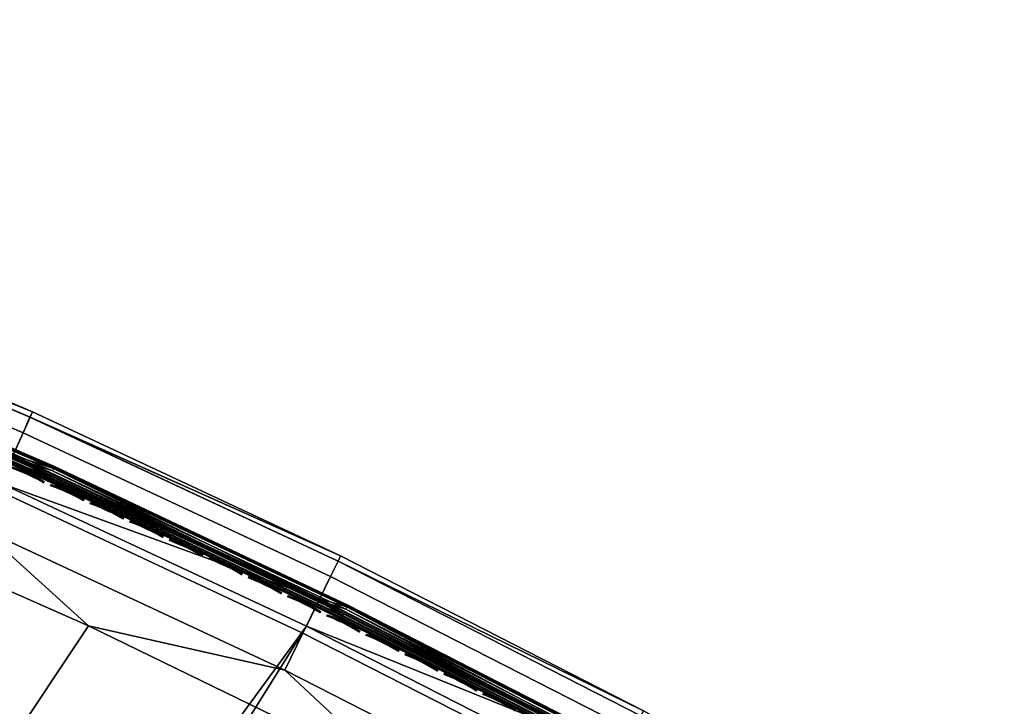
# Model space of a CAD drawing. Header units: inches. Extents: x 0 to 54.6, y -45.5 to 0.
# Tile 432 of 439: x 25.6 to 31.9, y -7.4 to -3. Entities that reach past the tile are written whole.
import ezdxf

# ---------------------------------------------------------------- set-up
doc = ezdxf.new("R2010")
doc.units = ezdxf.units.IN
doc.header["$LTSCALE"] = 0.03937
doc.header["$MEASUREMENT"] = 0
for name, color, linetype in [('A-FURN-3-ST', 151, 'Continuous'), ('A-FURN-3-ST-SEAM', 250, 'Continuous'), ('A-FURN-3-STITCH', 15, 'Continuous')]:
    doc.layers.add(name, color=color, linetype=linetype)

msp = doc.modelspace()

# ---------------------------------------------------------------- meshes
at = {"layer": 'A-FURN-3-ST'}
mesh = msp.add_polyface(dxfattribs=at)
corners = [(15.5373, -25.653, 18), (29.9847, -8.8472, 18), (28.0254, -7.8078, 18), (13.913, -25.018, 18), (26.0302, -6.8392, 18), (24.0016, -5.9427, 18), (12.2629, -24.4536, 18), (21.9422, -5.1195, 18), (10.5899, -23.9608, 18), (19.8546, -4.3706, 18), (8.8973, -23.5406, 18), (17.7415, -3.697, 18), (25.6703, -5.4671, 5.5), (23.648, -4.6478, 5.3087), (23.6623, -4.6125, 5.5), (21.6129, -3.8638, 5.3087), (21.6259, -3.828, 5.5), (25.5446, -5.749, 5.0381), (23.4747, -5.076, 5), (23.5465, -4.8987, 5.0381), (23.6074, -4.7483, 5.1464), (25.6107, -5.6009, 5.1464), (25.6548, -5.5019, 5.3087), (21.4545, -4.2978, 5), (21.5202, -4.118, 5.0381), (21.5758, -3.9656, 5.1464), (19.4086, -3.5899, 5), (19.468, -3.408, 5.0381), (23.6623, -4.6125, 16.9), (21.6259, -3.828, 16.9), (25.3381, -6.2116, 17.9625), (23.356, -5.3681, 17.9625), (21.346, -4.5938, 17.9625), (19.3104, -3.8895, 17.9625), (25.655, -5.5013, 17.1847), (23.6482, -4.6473, 17.1847), (23.6069, -4.7491, 17.45), (25.6102, -5.6017, 17.45), (23.5413, -4.9111, 17.6778), (25.539, -5.7613, 17.6778), (23.4557, -5.1223, 17.8526), (25.4462, -5.9693, 17.8526), (25.6703, -5.4671, 16.9), (21.613, -3.8632, 17.1847), (21.5753, -3.9664, 17.45), (21.5153, -4.1306, 17.6778), (21.4371, -4.3446, 17.8526), (19.4635, -3.4208, 17.6778), (19.3927, -3.6374, 17.8526), (29.3567, -7.8236, 5), (15.3077, -26.2074, 5), (27.4282, -6.84, 5), (13.7078, -25.5818, 5), (25.4667, -5.9238, 5), (12.0824, -25.0258, 5), (10.4346, -24.5404, 5), (8.7674, -24.1264, 5), (17.3395, -2.9534, 5)]
mesh.append_faces([[corners[k] for k in face] for face in [(0, 1, 2), (3, 2, 4), (3, 4, 5), (6, 5, 7), (8, 7, 9), (10, 9, 11), (12, 13, 14), (14, 13, 15), (14, 15, 16), (17, 18, 19), (17, 19, 20, 21), (21, 20, 13, 22), (18, 23, 19), (19, 23, 24), (19, 24, 25, 20), (20, 25, 15, 13), (23, 26, 24), (24, 26, 27), (28, 12, 14), (28, 14, 29), (29, 14, 16), (5, 30, 31), (5, 31, 7), (7, 31, 32), (7, 32, 9), (9, 32, 33), (9, 33, 11), (34, 35, 36, 37), (37, 36, 38, 39), (39, 38, 40, 41), (41, 40, 31, 30), (42, 28, 35), (35, 28, 43), (35, 43, 44, 36), (36, 44, 45, 38), (38, 45, 46, 40), (40, 46, 32, 31), (28, 29, 43), (45, 47, 48, 46), (46, 48, 33, 32), (49, 50, 51), (51, 52, 53), (53, 54, 18), (18, 54, 23), (23, 55, 26), (26, 56, 57)]])
mesh = msp.add_polyface(dxfattribs=at)
corners = [(29.5227, -7.5115, 5.1464), (31.4268, -8.5672, 5.1464), (31.3457, -8.7077, 5.0381), (29.4465, -7.6547, 5.0381), (29.3567, -7.8236, 5), (27.4282, -6.84, 5), (27.5121, -6.668, 5.0381), (27.5832, -6.5223, 5.1464), (27.6308, -6.4249, 5.3087), (29.5736, -7.4158, 5.3087), (29.5915, -7.3822, 5.5), (27.6475, -6.3907, 5.5), (25.6548, -5.5019, 5.3087), (25.6703, -5.4671, 5.5), (23.648, -4.6478, 5.3087), (25.4667, -5.9238, 5), (25.5446, -5.749, 5.0381), (25.6107, -5.6009, 5.1464), (23.4747, -5.076, 5), (31.5, -8.4404, 5.5), (29.5915, -7.3822, 16.9), (27.6475, -6.3907, 16.9), (25.6703, -5.4671, 16.9), (23.6623, -4.6125, 16.9), (29.9847, -8.8472, 18), (31.0924, -9.1465, 17.9625), (29.2085, -8.1019, 17.9625), (28.0254, -7.8078, 18), (27.2897, -7.1232, 17.9625), (26.0302, -6.8392, 18), (25.3381, -6.2116, 17.9625), (24.0016, -5.9427, 18), (31.4263, -8.568, 17.45), (29.5223, -7.5123, 17.45), (29.4402, -7.6666, 17.6778), (31.3389, -8.7194, 17.6778), (29.3331, -7.8677, 17.8526), (31.225, -8.9167, 17.8526), (31.5, -8.4404, 16.9), (29.5739, -7.4152, 17.1847), (27.631, -6.4243, 17.1847), (27.5828, -6.5231, 17.45), (27.5061, -6.6802, 17.6778), (27.4061, -6.8849, 17.8526), (25.655, -5.5013, 17.1847), (25.6102, -5.6017, 17.45), (25.539, -5.7613, 17.6778), (25.4462, -5.9693, 17.8526), (23.6482, -4.6473, 17.1847)]
mesh.append_faces([[corners[k] for k in face] for face in [(0, 1, 2, 3), (3, 2, 4), (4, 5, 3), (3, 5, 6), (3, 6, 7, 0), (0, 7, 8, 9), (9, 8, 10), (10, 8, 11), (11, 8, 12), (11, 12, 13), (13, 12, 14), (5, 15, 6), (6, 15, 16), (6, 16, 17, 7), (7, 17, 12, 8), (15, 18, 16), (10, 19, 9), (20, 19, 10), (20, 10, 21), (21, 10, 11), (21, 11, 22), (22, 11, 13), (22, 13, 23), (24, 25, 26), (24, 26, 27), (27, 26, 28), (27, 28, 29), (29, 28, 30), (29, 30, 31), (32, 33, 34, 35), (35, 34, 36, 37), (37, 36, 26, 25), (38, 20, 39), (39, 20, 40), (39, 40, 41, 33), (33, 41, 42, 34), (34, 42, 43, 36), (36, 43, 28, 26), (20, 21, 40), (40, 21, 44), (40, 44, 45, 41), (41, 45, 46, 42), (42, 46, 47, 43), (43, 47, 30, 28), (21, 22, 44), (44, 22, 48)]])
mesh = msp.add_polyface(dxfattribs=at)
corners = [(21.3938, -29.3797, 5), (21.2911, -29.5411, 5.0381), (19.925, -28.4889, 5), (19.8293, -28.6546, 5.0381), (18.4192, -27.6622, 5), (18.3307, -27.8319, 5.0381), (16.8791, -26.9013, 5), (16.798, -27.0746, 5.0381), (17.3327, -27.6729, 5.5), (16.6834, -27.3197, 5.3087), (18.2056, -28.0719, 5.3087), (18.9036, -28.4881, 5.5), (19.694, -28.8889, 5.3087), (20.4364, -29.373, 5.5), (19.7482, -28.7951, 5.1464), (18.2557, -27.9758, 5.1464), (16.7293, -27.2215, 5.1464), (21.204, -29.6779, 5.1464), (20.4364, -29.373, 16.9), (18.9036, -28.4881, 16.9), (17.3327, -27.6729, 16.9), (21.5633, -29.1138, 17.9625), (23.167, -29.8414, 18), (21.7162, -28.8736, 18), (20.0826, -28.2158, 17.9625), (20.225, -27.9693, 18), (18.5646, -27.3825, 17.9625), (18.6962, -27.13, 18), (17.0121, -26.6154, 17.9625), (17.1327, -26.3575, 18), (16.8997, -26.8557, 17.8526), (18.442, -27.6178, 17.8526), (19.95, -28.4456, 17.8526), (21.4209, -29.3376, 17.8526), (16.8032, -27.0621, 17.6778), (18.3367, -27.8198, 17.6778), (19.8361, -28.6429, 17.6778), (21.2986, -29.5298, 17.6778), (16.6826, -27.32, 17.1847), (18.2051, -28.0722, 17.1847), (18.2559, -27.9748, 17.45), (16.7292, -27.2204, 17.45), (19.6937, -28.8894, 17.1847), (19.7487, -28.7943, 17.45), (21.2048, -29.6773, 17.45), (31.9054, -9.9561, 18), (29.9847, -8.8472, 18), (15.5373, -25.653, 18), (28.0254, -7.8078, 18), (13.913, -25.018, 18), (31.25, -8.8734, 5), (15.3077, -26.2074, 5), (27.4282, -6.84, 5), (13.7078, -25.5818, 5), (25.4667, -5.9238, 5), (12.0824, -25.0258, 5)]
mesh.append_faces([[corners[k] for k in face] for face in [(0, 1, 2), (2, 1, 3), (2, 3, 4), (4, 3, 5), (4, 5, 6), (6, 5, 7), (8, 9, 10), (8, 10, 11), (11, 10, 12), (11, 12, 13), (14, 12, 10, 15), (15, 10, 9, 16), (1, 17, 14, 3), (3, 14, 15, 5), (5, 15, 16, 7), (13, 18, 11), (11, 18, 19), (11, 19, 8), (8, 19, 20), (21, 22, 23), (21, 23, 24), (24, 23, 25), (24, 25, 26), (26, 25, 27), (26, 27, 28), (28, 27, 29), (28, 30, 31, 26), (26, 31, 32, 24), (24, 32, 33, 21), (30, 34, 35, 31), (31, 35, 36, 32), (32, 36, 37, 33), (38, 20, 39), (38, 39, 40, 41), (41, 40, 35, 34), (20, 19, 39), (39, 19, 42), (39, 42, 43, 40), (40, 43, 36, 35), (19, 18, 42), (43, 44, 37, 36), (27, 45, 29), (29, 46, 47), (47, 48, 49), (50, 6, 51), (52, 51, 53), (54, 53, 55)]])
at = {"layer": 'A-FURN-3-ST-SEAM'}
mesh = msp.add_polyface(dxfattribs=at)
corners = [(25.7808, -5.8856, 17.7208), (27.5081, -6.6766, 17.7271), (25.541, -5.7577, 17.7271), (23.8759, -5.0634, 17.7208), (23.5433, -4.9075, 17.7271), (21.949, -4.3063, 17.7208), (21.5174, -4.127, 17.7271), (20.0035, -3.6151, 17.7208), (19.9989, -3.629, 17.7078), (21.9439, -4.32, 17.7078), (23.8703, -5.077, 17.7078), (25.7748, -5.899, 17.7078), (19.9962, -3.6371, 17.6902), (21.941, -4.328, 17.6902), (23.8671, -5.0849, 17.6902), (25.7713, -5.9068, 17.6902), (27.6504, -6.7928, 17.6902), (27.6541, -6.7851, 17.7078), (21.5027, -4.1672, 17.6706), (23.5273, -4.9472, 17.6706), (25.5236, -5.7968, 17.6706), (27.4893, -6.7151, 17.6706), (25.7994, -5.8444, 17.7234), (23.8931, -5.0216, 17.7234), (21.9648, -4.264, 17.7234), (20.0179, -3.5723, 17.7234), (21.5219, -4.1144, 17.628), (20.0228, -3.5577, 17.6422), (21.9701, -4.2496, 17.6422), (23.5483, -4.8951, 17.628), (23.8988, -5.0074, 17.6422), (25.5465, -5.7455, 17.628), (25.8056, -5.8305, 17.6422), (27.514, -6.6646, 17.628), (25.8114, -5.8175, 17.6707), (23.9042, -4.9943, 17.6707), (21.975, -4.2363, 17.6707), (20.0272, -3.5442, 17.6707), (25.809, -5.8228, 17.702), (23.902, -4.9997, 17.702), (21.973, -4.2418, 17.702), (20.0254, -3.5498, 17.702), (25.7735, -5.902, 17.6522), (23.8691, -5.08, 17.6522), (21.9428, -4.3231, 17.6522), (19.9979, -3.6321, 17.6522), (20.0075, -3.6032, 17.6292), (21.9534, -4.2946, 17.6292), (23.8806, -5.0518, 17.6292), (25.7859, -5.8742, 17.6292), (27.6584, -6.7764, 17.6377), (27.6528, -6.7881, 17.6522), (25.7788, -5.8902, 17.6377), (23.874, -5.068, 17.6377), (21.9473, -4.311, 17.6377), (20.002, -3.6198, 17.6377)]
mesh.append_faces([[corners[k] for k in face] for face in [(0, 1, 2), (0, 2, 3), (3, 2, 4), (3, 4, 5), (5, 4, 6), (5, 6, 7), (7, 8, 9, 5), (5, 9, 10, 3), (3, 10, 11, 0), (8, 12, 13, 9), (9, 13, 14, 10), (10, 14, 15, 11), (11, 15, 16, 17), (12, 18, 13), (13, 18, 19), (13, 19, 14), (14, 19, 20), (14, 20, 15), (15, 20, 21), (1, 22, 2), (2, 22, 23), (2, 23, 4), (4, 23, 24), (4, 24, 6), (6, 24, 25), (26, 27, 28), (26, 28, 29), (29, 28, 30), (29, 30, 31), (31, 30, 32), (31, 32, 33), (34, 32, 30, 35), (35, 30, 28, 36), (36, 28, 27, 37), (38, 34, 35, 39), (39, 35, 36, 40), (40, 36, 37, 41), (22, 38, 39, 23), (23, 39, 40, 24), (24, 40, 41, 25), (42, 21, 20), (42, 20, 43), (43, 20, 19), (43, 19, 44), (44, 19, 18), (44, 18, 45), (46, 26, 47), (47, 26, 29), (47, 29, 48), (48, 29, 31), (48, 31, 49), (49, 31, 33), (50, 51, 42, 52), (52, 42, 43, 53), (53, 43, 44, 54), (54, 44, 45, 55), (49, 52, 53, 48), (48, 53, 54, 47), (47, 54, 55, 46)]])
mesh = msp.add_polyface(dxfattribs=at)
corners = [(29.4221, -7.7009, 17.6706), (31.3195, -8.753, 17.6706), (29.5011, -7.7417, 17.6902), (31.3201, -8.7521, 17.6902), (31.3243, -8.7447, 17.7078), (29.5051, -7.7342, 17.7078), (31.3317, -8.732, 17.7208), (29.5119, -7.7212, 17.7208), (31.3409, -8.7159, 17.7271), (29.4422, -7.6631, 17.7271), (27.6606, -6.7719, 17.7208), (27.5081, -6.6766, 17.7271), (25.7808, -5.8856, 17.7208), (25.7748, -5.899, 17.7078), (27.6541, -6.7851, 17.7078), (27.6504, -6.7928, 17.6902), (25.7713, -5.9068, 17.6902), (27.4893, -6.7151, 17.6706), (31.3507, -8.6991, 17.7259), (29.5332, -7.6814, 17.7234), (27.6805, -6.7314, 17.7234), (29.5443, -7.6605, 17.702), (27.6909, -6.7102, 17.702), (29.547, -7.6553, 17.6707), (27.6935, -6.7049, 17.6707), (29.5404, -7.6679, 17.6422), (27.6872, -6.7177, 17.6422), (29.4485, -7.6513, 17.628), (31.3568, -8.6884, 17.6344), (31.3476, -8.7044, 17.628), (31.3594, -8.6839, 17.7173), (31.3659, -8.6727, 17.7027), (31.369, -8.6672, 17.6842), (31.3684, -8.6683, 17.6648), (31.3641, -8.6757, 17.6473), (27.514, -6.6646, 17.628), (25.8056, -5.8305, 17.6422), (25.8114, -5.8175, 17.6707), (25.809, -5.8228, 17.702), (25.7994, -5.8444, 17.7234), (29.5178, -7.7102, 17.6292), (31.3379, -8.7212, 17.6292), (31.3292, -8.7363, 17.6377), (29.5096, -7.7257, 17.6377), (31.3227, -8.7475, 17.6522), (29.5036, -7.7371, 17.6522), (27.6528, -6.7881, 17.6522), (25.7735, -5.902, 17.6522), (25.7859, -5.8742, 17.6292), (27.6661, -6.7607, 17.6292), (27.6584, -6.7764, 17.6377), (25.7788, -5.8902, 17.6377)]
mesh.append_faces([[corners[k] for k in face] for face in [(0, 1, 2), (2, 1, 3), (2, 3, 4), (2, 4, 5), (5, 4, 6), (5, 6, 7), (7, 6, 8), (7, 8, 9), (7, 9, 10), (10, 9, 11), (10, 11, 12), (12, 13, 14, 10), (10, 14, 5, 7), (14, 15, 2, 5), (16, 17, 15), (15, 17, 0), (15, 0, 2), (8, 18, 9), (9, 18, 19), (9, 19, 20), (20, 19, 21, 22), (22, 21, 23, 24), (24, 23, 25, 26), (26, 25, 27), (27, 25, 28), (27, 28, 29), (18, 30, 19), (19, 30, 21), (30, 31, 21), (21, 31, 32), (21, 32, 23), (23, 32, 33), (23, 33, 34), (23, 34, 25), (25, 34, 28), (27, 35, 26), (26, 35, 36), (26, 36, 37, 24), (24, 37, 38, 22), (22, 38, 39, 20), (20, 39, 11), (11, 9, 20), (27, 29, 40), (40, 29, 41), (40, 41, 42), (40, 42, 43), (43, 42, 44), (43, 44, 45), (45, 44, 1), (45, 1, 0), (45, 0, 46), (46, 0, 17), (46, 17, 47), (48, 35, 49), (49, 35, 27), (49, 27, 40), (49, 40, 43, 50), (50, 43, 45, 46), (49, 50, 51, 48)]])
at = {"layer": 'A-FURN-3-STITCH'}
mesh = msp.add_polyface(dxfattribs=at)
corners = [(25.487, -5.8071, 17.7252), (25.4531, -5.7887, 17.732), (25.4548, -5.7849, 17.7351), (25.4879, -5.8049, 17.7241), (25.4568, -5.7805, 17.733), (25.4899, -5.8006, 17.722), (25.457, -5.78, 17.7278), (25.4909, -5.7984, 17.721), (25.422, -5.763, 17.737), (25.4223, -5.7625, 17.7318), (25.7424, -5.9216, 17.7252), (25.7087, -5.9031, 17.732), (25.7104, -5.8993, 17.7351), (25.7434, -5.9194, 17.7241), (25.7124, -5.8949, 17.733), (25.7454, -5.9151, 17.722), (25.7126, -5.8944, 17.7278), (25.7464, -5.9129, 17.721), (25.674, -5.8855, 17.736), (25.6757, -5.8816, 17.7391), (25.6777, -5.8773, 17.737), (25.6779, -5.8768, 17.7318), (25.6386, -5.8689, 17.7372), (25.6403, -5.865, 17.7403), (25.6423, -5.8607, 17.7382), (25.6426, -5.8602, 17.733), (25.6028, -5.8534, 17.7355), (25.6045, -5.8496, 17.7386), (25.6064, -5.8452, 17.7366), (25.6067, -5.8447, 17.7314), (25.5666, -5.8391, 17.7311), (25.5683, -5.8353, 17.7342), (25.5703, -5.8309, 17.7322), (25.5706, -5.8304, 17.727), (25.5304, -5.8262, 17.7239), (25.5314, -5.824, 17.7229), (25.5334, -5.8196, 17.7209), (25.5344, -5.8175, 17.7198), (25.9291, -6.0008, 17.736), (25.8938, -5.9841, 17.7372), (25.8955, -5.9803, 17.7403), (25.9308, -5.997, 17.7391), (25.8975, -5.9759, 17.7382), (25.9328, -5.9927, 17.737), (25.858, -5.9684, 17.7355), (25.8597, -5.9646, 17.7386), (25.8617, -5.9603, 17.7366), (25.862, -5.9597, 17.7314), (25.8978, -5.9754, 17.733), (25.8219, -5.954, 17.7311), (25.8237, -5.9502, 17.7342), (25.8257, -5.9459, 17.7322), (25.8259, -5.9453, 17.727), (25.7858, -5.9409, 17.7239), (25.7868, -5.9387, 17.7229), (25.7888, -5.9344, 17.7209), (25.7898, -5.9322, 17.7198)]
mesh.append_faces([[corners[k] for k in face] for face in [(0, 1, 2, 3), (3, 2, 4, 5), (5, 4, 6, 7), (4, 8, 9, 6), (10, 11, 12, 13), (13, 12, 14, 15), (15, 14, 16, 17), (11, 18, 19, 12), (12, 19, 20, 14), (14, 20, 21, 16), (18, 22, 23, 19), (19, 23, 24, 20), (20, 24, 25, 21), (22, 26, 27, 23), (23, 27, 28, 24), (24, 28, 29, 25), (26, 30, 31, 27), (27, 31, 32, 28), (28, 32, 33, 29), (30, 34, 35, 31), (31, 35, 36, 32), (32, 36, 37, 33), (38, 39, 40, 41), (41, 40, 42, 43), (39, 44, 45, 40), (40, 45, 46, 42), (42, 46, 47, 48), (44, 49, 50, 45), (45, 50, 51, 46), (46, 51, 52, 47), (49, 53, 54, 50), (50, 54, 55, 51), (51, 55, 56, 52)]])
mesh = msp.add_polyface(dxfattribs=at)
corners = [(25.9974, -6.0373, 17.7252), (25.9637, -6.0186, 17.732), (25.9654, -6.0148, 17.7351), (25.9984, -6.0351, 17.7241), (25.9674, -6.0104, 17.733), (26.0004, -6.0308, 17.722), (25.9677, -6.0099, 17.7278), (26.0014, -6.0286, 17.721), (25.9291, -6.0008, 17.736), (25.9308, -5.997, 17.7391), (25.9328, -5.9927, 17.737), (25.9331, -5.9921, 17.7318), (25.8975, -5.9759, 17.7382), (25.8978, -5.9754, 17.733), (26.2518, -6.1541, 17.7252), (26.2182, -6.1353, 17.732), (26.22, -6.1315, 17.7351), (26.2528, -6.1519, 17.7241), (26.222, -6.1271, 17.733), (26.2548, -6.1476, 17.722), (26.2223, -6.1266, 17.7278), (26.2559, -6.1454, 17.721), (26.1837, -6.1173, 17.736), (26.1855, -6.1135, 17.7391), (26.1875, -6.1092, 17.737), (26.1877, -6.1087, 17.7318), (26.1485, -6.1004, 17.7372), (26.1502, -6.0966, 17.7403), (26.1522, -6.0923, 17.7382), (26.1525, -6.0918, 17.733), (26.1128, -6.0846, 17.7355), (26.1145, -6.0808, 17.7386), (26.1165, -6.0765, 17.7366), (26.1168, -6.076, 17.7314), (26.0768, -6.07, 17.7311), (26.0785, -6.0662, 17.7342), (26.0805, -6.0619, 17.7322), (26.0808, -6.0614, 17.727), (26.0407, -6.0568, 17.7239), (26.0417, -6.0546, 17.7229), (26.0437, -6.0502, 17.7209), (26.0447, -6.0481, 17.7198), (26.4026, -6.2179, 17.7372), (26.367, -6.2019, 17.7355), (26.3687, -6.1981, 17.7386), (26.4044, -6.2141, 17.7403), (26.331, -6.1872, 17.7311), (26.3328, -6.1834, 17.7342), (26.3348, -6.1791, 17.7322), (26.3708, -6.1938, 17.7366), (26.3351, -6.1786, 17.727), (26.371, -6.1933, 17.7314), (26.295, -6.1738, 17.7239), (26.2961, -6.1716, 17.7229), (26.2981, -6.1673, 17.7209), (26.2991, -6.1651, 17.7198)]
mesh.append_faces([[corners[k] for k in face] for face in [(0, 1, 2, 3), (3, 2, 4, 5), (5, 4, 6, 7), (1, 8, 9, 2), (2, 9, 10, 4), (4, 10, 11, 6), (10, 12, 13, 11), (14, 15, 16, 17), (17, 16, 18, 19), (19, 18, 20, 21), (15, 22, 23, 16), (16, 23, 24, 18), (18, 24, 25, 20), (22, 26, 27, 23), (23, 27, 28, 24), (24, 28, 29, 25), (26, 30, 31, 27), (27, 31, 32, 28), (28, 32, 33, 29), (30, 34, 35, 31), (31, 35, 36, 32), (32, 36, 37, 33), (34, 38, 39, 35), (35, 39, 40, 36), (36, 40, 41, 37), (42, 43, 44, 45), (43, 46, 47, 44), (44, 47, 48, 49), (49, 48, 50, 51), (46, 52, 53, 47), (47, 53, 54, 48), (48, 54, 55, 50)]])
mesh = msp.add_polyface(dxfattribs=at)
corners = [(26.5057, -6.272, 17.7252), (26.4722, -6.2531, 17.732), (26.474, -6.2493, 17.7351), (26.5068, -6.2699, 17.7241), (26.476, -6.2449, 17.733), (26.5088, -6.2656, 17.722), (26.4763, -6.2444, 17.7278), (26.5098, -6.2634, 17.721), (26.4378, -6.235, 17.736), (26.4396, -6.2312, 17.7391), (26.4416, -6.2269, 17.737), (26.4419, -6.2263, 17.7318), (26.4026, -6.2179, 17.7372), (26.4044, -6.2141, 17.7403), (26.4064, -6.2098, 17.7382), (26.4067, -6.2093, 17.733), (26.3687, -6.1981, 17.7386), (26.3708, -6.1938, 17.7366), (26.371, -6.1933, 17.7314), (26.7591, -6.3911, 17.7252), (26.7257, -6.372, 17.732), (26.7275, -6.3682, 17.7351), (26.7601, -6.389, 17.7241), (26.7295, -6.3639, 17.733), (26.7622, -6.3847, 17.722), (26.7298, -6.3634, 17.7278), (26.7632, -6.3825, 17.721), (26.6914, -6.3538, 17.736), (26.6931, -6.35, 17.7391), (26.6952, -6.3456, 17.737), (26.6955, -6.3451, 17.7318), (26.6563, -6.3365, 17.7372), (26.658, -6.3327, 17.7403), (26.6601, -6.3284, 17.7382), (26.6604, -6.3279, 17.733), (26.6207, -6.3204, 17.7355), (26.6225, -6.3166, 17.7386), (26.6245, -6.3123, 17.7366), (26.6248, -6.3118, 17.7314), (26.5848, -6.3055, 17.7311), (26.5866, -6.3017, 17.7342), (26.5886, -6.2974, 17.7322), (26.5889, -6.2969, 17.727), (26.5489, -6.2919, 17.7239), (26.5499, -6.2897, 17.7229), (26.5519, -6.2854, 17.7209), (26.553, -6.2833, 17.7198), (26.8739, -6.44, 17.7355), (26.838, -6.4249, 17.7311), (26.8398, -6.4212, 17.7342), (26.8756, -6.4362, 17.7386), (26.8022, -6.4112, 17.7239), (26.8032, -6.409, 17.7229), (26.8053, -6.4047, 17.7209), (26.8419, -6.4169, 17.7322), (26.8063, -6.4026, 17.7198), (26.8422, -6.4163, 17.727)]
mesh.append_faces([[corners[k] for k in face] for face in [(0, 1, 2, 3), (3, 2, 4, 5), (5, 4, 6, 7), (1, 8, 9, 2), (2, 9, 10, 4), (4, 10, 11, 6), (8, 12, 13, 9), (9, 13, 14, 10), (10, 14, 15, 11), (13, 16, 17, 14), (14, 17, 18, 15), (19, 20, 21, 22), (22, 21, 23, 24), (24, 23, 25, 26), (20, 27, 28, 21), (21, 28, 29, 23), (23, 29, 30, 25), (27, 31, 32, 28), (28, 32, 33, 29), (29, 33, 34, 30), (31, 35, 36, 32), (32, 36, 37, 33), (33, 37, 38, 34), (35, 39, 40, 36), (36, 40, 41, 37), (37, 41, 42, 38), (39, 43, 44, 40), (40, 44, 45, 41), (41, 45, 46, 42), (47, 48, 49, 50), (48, 51, 52, 49), (49, 52, 53, 54), (54, 53, 55, 56)]])
mesh = msp.add_polyface(dxfattribs=at)
corners = [(27.012, -6.5113, 17.7252), (26.9786, -6.4921, 17.732), (26.9804, -6.4883, 17.7351), (27.013, -6.5092, 17.7241), (26.9825, -6.484, 17.733), (27.0151, -6.5049, 17.722), (26.9828, -6.4834, 17.7278), (27.0161, -6.5027, 17.721), (26.9444, -6.4737, 17.736), (26.9462, -6.4699, 17.7391), (26.9482, -6.4656, 17.737), (26.9485, -6.4651, 17.7318), (26.9094, -6.4563, 17.7372), (26.9112, -6.4525, 17.7403), (26.9132, -6.4482, 17.7382), (26.9135, -6.4477, 17.733), (26.8739, -6.44, 17.7355), (26.8756, -6.4362, 17.7386), (26.8777, -6.4319, 17.7366), (26.878, -6.4314, 17.7314), (26.8398, -6.4212, 17.7342), (26.8419, -6.4169, 17.7322), (26.8422, -6.4163, 17.727), (27.2643, -6.6327, 17.7252), (27.231, -6.6133, 17.732), (27.2328, -6.6095, 17.7351), (27.2653, -6.6305, 17.7241), (27.2349, -6.6052, 17.733), (27.2674, -6.6262, 17.722), (27.2352, -6.6047, 17.7278), (27.2685, -6.6241, 17.721), (27.1968, -6.5947, 17.736), (27.1987, -6.5909, 17.7391), (27.2007, -6.5866, 17.737), (27.201, -6.5861, 17.7318), (27.1619, -6.5772, 17.7372), (27.1637, -6.5734, 17.7403), (27.1658, -6.5691, 17.7382), (27.1661, -6.5686, 17.733), (27.1265, -6.5607, 17.7355), (27.1283, -6.557, 17.7386), (27.1304, -6.5527, 17.7366), (27.1307, -6.5521, 17.7314), (27.0907, -6.5455, 17.7311), (27.0925, -6.5417, 17.7342), (27.0946, -6.5374, 17.7322), (27.0949, -6.5369, 17.727), (27.0549, -6.5316, 17.7239), (27.056, -6.5294, 17.7229), (27.0581, -6.5251, 17.7209), (27.0591, -6.523, 17.7198), (27.3429, -6.6672, 17.7311), (27.3071, -6.6531, 17.7239), (27.3082, -6.651, 17.7229), (27.3447, -6.6634, 17.7342)]
mesh.append_faces([[corners[k] for k in face] for face in [(0, 1, 2, 3), (3, 2, 4, 5), (5, 4, 6, 7), (1, 8, 9, 2), (2, 9, 10, 4), (4, 10, 11, 6), (8, 12, 13, 9), (9, 13, 14, 10), (10, 14, 15, 11), (12, 16, 17, 13), (13, 17, 18, 14), (14, 18, 19, 15), (17, 20, 21, 18), (18, 21, 22, 19), (23, 24, 25, 26), (26, 25, 27, 28), (28, 27, 29, 30), (24, 31, 32, 25), (25, 32, 33, 27), (27, 33, 34, 29), (31, 35, 36, 32), (32, 36, 37, 33), (33, 37, 38, 34), (35, 39, 40, 36), (36, 40, 41, 37), (37, 41, 42, 38), (39, 43, 44, 40), (40, 44, 45, 41), (41, 45, 46, 42), (43, 47, 48, 44), (44, 48, 49, 45), (45, 49, 50, 46), (51, 52, 53, 54)]])
mesh = msp.add_polyface(dxfattribs=at)
corners = [(27.516, -6.7552, 17.7252), (27.4829, -6.7356, 17.732), (27.4847, -6.7318, 17.7351), (27.5171, -6.753, 17.7241), (27.4868, -6.7275, 17.733), (27.5192, -6.7487, 17.722), (27.4871, -6.727, 17.7278), (27.5203, -6.7466, 17.721), (27.4488, -6.7169, 17.736), (27.4506, -6.7131, 17.7391), (27.4527, -6.7088, 17.737), (27.453, -6.7083, 17.7318), (27.4139, -6.6992, 17.7372), (27.4158, -6.6954, 17.7403), (27.4179, -6.6911, 17.7382), (27.4181, -6.6906, 17.733), (27.3786, -6.6826, 17.7355), (27.3804, -6.6788, 17.7386), (27.3825, -6.6745, 17.7366), (27.3828, -6.674, 17.7314), (27.3429, -6.6672, 17.7311), (27.3447, -6.6634, 17.7342), (27.3468, -6.6591, 17.7322), (27.3471, -6.6586, 17.727), (27.3082, -6.651, 17.7229), (27.3103, -6.6467, 17.7209), (27.3113, -6.6446, 17.7198), (27.7673, -6.8787, 17.7252), (27.7342, -6.859, 17.732), (27.736, -6.8553, 17.7351), (27.7683, -6.8766, 17.7241), (27.7002, -6.8402, 17.736), (27.702, -6.8364, 17.7391), (27.7041, -6.8321, 17.737), (27.7382, -6.851, 17.733), (27.7044, -6.8316, 17.7318), (27.7384, -6.8505, 17.7278), (27.6654, -6.8223, 17.7372), (27.6672, -6.8186, 17.7403), (27.6694, -6.8143, 17.7382), (27.6696, -6.8138, 17.733), (27.6301, -6.8056, 17.7355), (27.6319, -6.8018, 17.7386), (27.6341, -6.7975, 17.7366), (27.6344, -6.797, 17.7314), (27.5945, -6.79, 17.7311), (27.5963, -6.7863, 17.7342), (27.5985, -6.782, 17.7322), (27.5987, -6.7815, 17.727), (27.5588, -6.7758, 17.7239), (27.5599, -6.7736, 17.7229), (27.562, -6.7694, 17.7209), (27.563, -6.7672, 17.7198)]
mesh.append_faces([[corners[k] for k in face] for face in [(0, 1, 2, 3), (3, 2, 4, 5), (5, 4, 6, 7), (1, 8, 9, 2), (2, 9, 10, 4), (4, 10, 11, 6), (8, 12, 13, 9), (9, 13, 14, 10), (10, 14, 15, 11), (12, 16, 17, 13), (13, 17, 18, 14), (14, 18, 19, 15), (16, 20, 21, 17), (17, 21, 22, 18), (18, 22, 23, 19), (21, 24, 25, 22), (22, 25, 26, 23), (27, 28, 29, 30), (28, 31, 32, 29), (29, 32, 33, 34), (34, 33, 35, 36), (31, 37, 38, 32), (32, 38, 39, 33), (33, 39, 40, 35), (37, 41, 42, 38), (38, 42, 43, 39), (39, 43, 44, 40), (41, 45, 46, 42), (42, 46, 47, 43), (43, 47, 48, 44), (45, 49, 50, 46), (46, 50, 51, 47), (47, 51, 52, 48)]])
mesh = msp.add_polyface(dxfattribs=at)
corners = [(27.7683, -6.8766, 17.7241), (27.736, -6.8553, 17.7351), (27.7382, -6.851, 17.733), (27.7704, -6.8723, 17.722), (27.7384, -6.8505, 17.7278), (27.7715, -6.8702, 17.721), (28.0179, -7.0035, 17.7252), (27.9849, -6.9836, 17.732), (27.9868, -6.9798, 17.7351), (28.019, -7.0013, 17.7241), (27.9889, -6.9756, 17.733), (28.0211, -6.9971, 17.722), (27.9892, -6.9751, 17.7278), (28.0222, -6.9949, 17.721), (27.951, -6.9646, 17.736), (27.9529, -6.9608, 17.7391), (27.955, -6.9566, 17.737), (27.9553, -6.9561, 17.7318), (27.9163, -6.9466, 17.7372), (27.9182, -6.9428, 17.7403), (27.9203, -6.9386, 17.7382), (27.9206, -6.938, 17.733), (27.8811, -6.9297, 17.7355), (27.8829, -6.9259, 17.7386), (27.8851, -6.9217, 17.7366), (27.8854, -6.9211, 17.7314), (27.8456, -6.914, 17.7311), (27.8474, -6.9102, 17.7342), (27.8496, -6.906, 17.7322), (27.8498, -6.9054, 17.727), (27.8099, -6.8996, 17.7239), (27.811, -6.8974, 17.7229), (27.8131, -6.8932, 17.7209), (27.8142, -6.891, 17.7198), (28.2013, -7.0901, 17.736), (28.1667, -7.072, 17.7372), (28.1685, -7.0682, 17.7403), (28.2031, -7.0864, 17.7391), (28.1707, -7.064, 17.7382), (28.2053, -7.0821, 17.737), (28.171, -7.0634, 17.733), (28.2056, -7.0816, 17.7318), (28.1315, -7.0549, 17.7355), (28.1334, -7.0512, 17.7386), (28.1356, -7.0469, 17.7366), (28.1358, -7.0464, 17.7314), (28.0961, -7.039, 17.7311), (28.0979, -7.0353, 17.7342), (28.1001, -7.031, 17.7322), (28.1004, -7.0305, 17.727), (28.0605, -7.0245, 17.7239), (28.0616, -7.0223, 17.7229), (28.0637, -7.0181, 17.7209), (28.0648, -7.016, 17.7198)]
mesh.append_faces([[corners[k] for k in face] for face in [(0, 1, 2, 3), (3, 2, 4, 5), (6, 7, 8, 9), (9, 8, 10, 11), (11, 10, 12, 13), (7, 14, 15, 8), (8, 15, 16, 10), (10, 16, 17, 12), (14, 18, 19, 15), (15, 19, 20, 16), (16, 20, 21, 17), (18, 22, 23, 19), (19, 23, 24, 20), (20, 24, 25, 21), (22, 26, 27, 23), (23, 27, 28, 24), (24, 28, 29, 25), (26, 30, 31, 27), (27, 31, 32, 28), (28, 32, 33, 29), (34, 35, 36, 37), (37, 36, 38, 39), (39, 38, 40, 41), (35, 42, 43, 36), (36, 43, 44, 38), (38, 44, 45, 40), (42, 46, 47, 43), (43, 47, 48, 44), (44, 48, 49, 45), (46, 50, 51, 47), (47, 51, 52, 48), (48, 52, 53, 49)]])
mesh = msp.add_polyface(dxfattribs=at)
corners = [(28.268, -7.1293, 17.7252), (28.2351, -7.1093, 17.732), (28.237, -7.1055, 17.7351), (28.2691, -7.1272, 17.7241), (28.2392, -7.1013, 17.733), (28.2713, -7.1229, 17.722), (28.2394, -7.1008, 17.7278), (28.2723, -7.1208, 17.721), (28.2013, -7.0901, 17.736), (28.2031, -7.0864, 17.7391), (28.2053, -7.0821, 17.737), (28.2056, -7.0816, 17.7318), (28.5175, -7.2563, 17.7252), (28.4847, -7.2361, 17.732), (28.4866, -7.2324, 17.7351), (28.5186, -7.2541, 17.7241), (28.4888, -7.2281, 17.733), (28.5208, -7.2499, 17.722), (28.4891, -7.2276, 17.7278), (28.5219, -7.2478, 17.721), (28.451, -7.2168, 17.736), (28.4529, -7.213, 17.7391), (28.455, -7.2088, 17.737), (28.4553, -7.2083, 17.7318), (28.4165, -7.1985, 17.7372), (28.4183, -7.1947, 17.7403), (28.4205, -7.1905, 17.7382), (28.4208, -7.19, 17.733), (28.3814, -7.1812, 17.7355), (28.3833, -7.1775, 17.7386), (28.3855, -7.1733, 17.7366), (28.3857, -7.1727, 17.7314), (28.346, -7.1652, 17.7311), (28.3479, -7.1615, 17.7342), (28.3501, -7.1572, 17.7322), (28.3504, -7.1567, 17.727), (28.3105, -7.1505, 17.7239), (28.3116, -7.1484, 17.7229), (28.3138, -7.1441, 17.7209), (28.3149, -7.142, 17.7198), (28.6657, -7.3261, 17.7372), (28.6307, -7.3087, 17.7355), (28.6326, -7.305, 17.7386), (28.6676, -7.3224, 17.7403), (28.6348, -7.3007, 17.7366), (28.6698, -7.3181, 17.7382), (28.6351, -7.3002, 17.7314), (28.6701, -7.3176, 17.733), (28.5954, -7.2925, 17.7311), (28.5973, -7.2888, 17.7342), (28.5995, -7.2846, 17.7322), (28.5998, -7.284, 17.727), (28.5599, -7.2776, 17.7239), (28.561, -7.2755, 17.7229), (28.5632, -7.2713, 17.7209), (28.5643, -7.2692, 17.7198)]
mesh.append_faces([[corners[k] for k in face] for face in [(0, 1, 2, 3), (3, 2, 4, 5), (5, 4, 6, 7), (1, 8, 9, 2), (2, 9, 10, 4), (4, 10, 11, 6), (12, 13, 14, 15), (15, 14, 16, 17), (17, 16, 18, 19), (13, 20, 21, 14), (14, 21, 22, 16), (16, 22, 23, 18), (20, 24, 25, 21), (21, 25, 26, 22), (22, 26, 27, 23), (24, 28, 29, 25), (25, 29, 30, 26), (26, 30, 31, 27), (28, 32, 33, 29), (29, 33, 34, 30), (30, 34, 35, 31), (32, 36, 37, 33), (33, 37, 38, 34), (34, 38, 39, 35), (40, 41, 42, 43), (43, 42, 44, 45), (45, 44, 46, 47), (41, 48, 49, 42), (42, 49, 50, 44), (44, 50, 51, 46), (48, 52, 53, 49), (49, 53, 54, 50), (50, 54, 55, 51)]])
mesh = msp.add_polyface(dxfattribs=at)
corners = [(28.7665, -7.3843, 17.7252), (28.7338, -7.364, 17.732), (28.7357, -7.3603, 17.7351), (28.7676, -7.3822, 17.7241), (28.7379, -7.356, 17.733), (28.7698, -7.378, 17.722), (28.7382, -7.3555, 17.7278), (28.7709, -7.3758, 17.721), (28.7001, -7.3446, 17.736), (28.702, -7.3408, 17.7391), (28.7042, -7.3366, 17.737), (28.7045, -7.3361, 17.7318), (28.6657, -7.3261, 17.7372), (28.6676, -7.3224, 17.7403), (28.6698, -7.3181, 17.7382), (28.6701, -7.3176, 17.733), (29.0149, -7.5135, 17.7252), (28.9823, -7.493, 17.732), (28.9842, -7.4893, 17.7351), (29.016, -7.5114, 17.7241), (28.9864, -7.4851, 17.733), (29.0182, -7.5072, 17.722), (28.9867, -7.4846, 17.7278), (29.0193, -7.505, 17.721), (28.9487, -7.4734, 17.736), (28.9506, -7.4697, 17.7391), (28.9528, -7.4655, 17.737), (28.9531, -7.465, 17.7318), (28.9143, -7.4548, 17.7372), (28.9162, -7.4511, 17.7403), (28.9185, -7.4469, 17.7382), (28.9188, -7.4464, 17.733), (28.8794, -7.4373, 17.7355), (28.8813, -7.4336, 17.7386), (28.8836, -7.4293, 17.7366), (28.8839, -7.4288, 17.7314), (28.8442, -7.4209, 17.7311), (28.8461, -7.4172, 17.7342), (28.8483, -7.413, 17.7322), (28.8486, -7.4125, 17.727), (28.8088, -7.4059, 17.7239), (28.8099, -7.4038, 17.7229), (28.8121, -7.3995, 17.7209), (28.8132, -7.3974, 17.7198), (29.1276, -7.567, 17.7355), (29.0924, -7.5505, 17.7311), (29.0943, -7.5468, 17.7342), (29.1295, -7.5632, 17.7386), (29.0966, -7.5425, 17.7322), (29.1317, -7.559, 17.7366), (29.0969, -7.542, 17.727), (29.132, -7.5585, 17.7314), (29.0571, -7.5353, 17.7239), (29.0582, -7.5331, 17.7229), (29.0604, -7.5289, 17.7209), (29.0616, -7.5268, 17.7198)]
mesh.append_faces([[corners[k] for k in face] for face in [(0, 1, 2, 3), (3, 2, 4, 5), (5, 4, 6, 7), (1, 8, 9, 2), (2, 9, 10, 4), (4, 10, 11, 6), (8, 12, 13, 9), (9, 13, 14, 10), (10, 14, 15, 11), (16, 17, 18, 19), (19, 18, 20, 21), (21, 20, 22, 23), (17, 24, 25, 18), (18, 25, 26, 20), (20, 26, 27, 22), (24, 28, 29, 25), (25, 29, 30, 26), (26, 30, 31, 27), (28, 32, 33, 29), (29, 33, 34, 30), (30, 34, 35, 31), (32, 36, 37, 33), (33, 37, 38, 34), (34, 38, 39, 35), (36, 40, 41, 37), (37, 41, 42, 38), (38, 42, 43, 39), (44, 45, 46, 47), (47, 46, 48, 49), (49, 48, 50, 51), (45, 52, 53, 46), (46, 53, 54, 48), (48, 54, 55, 50)]])

doc.saveas('drawing.dxf')
